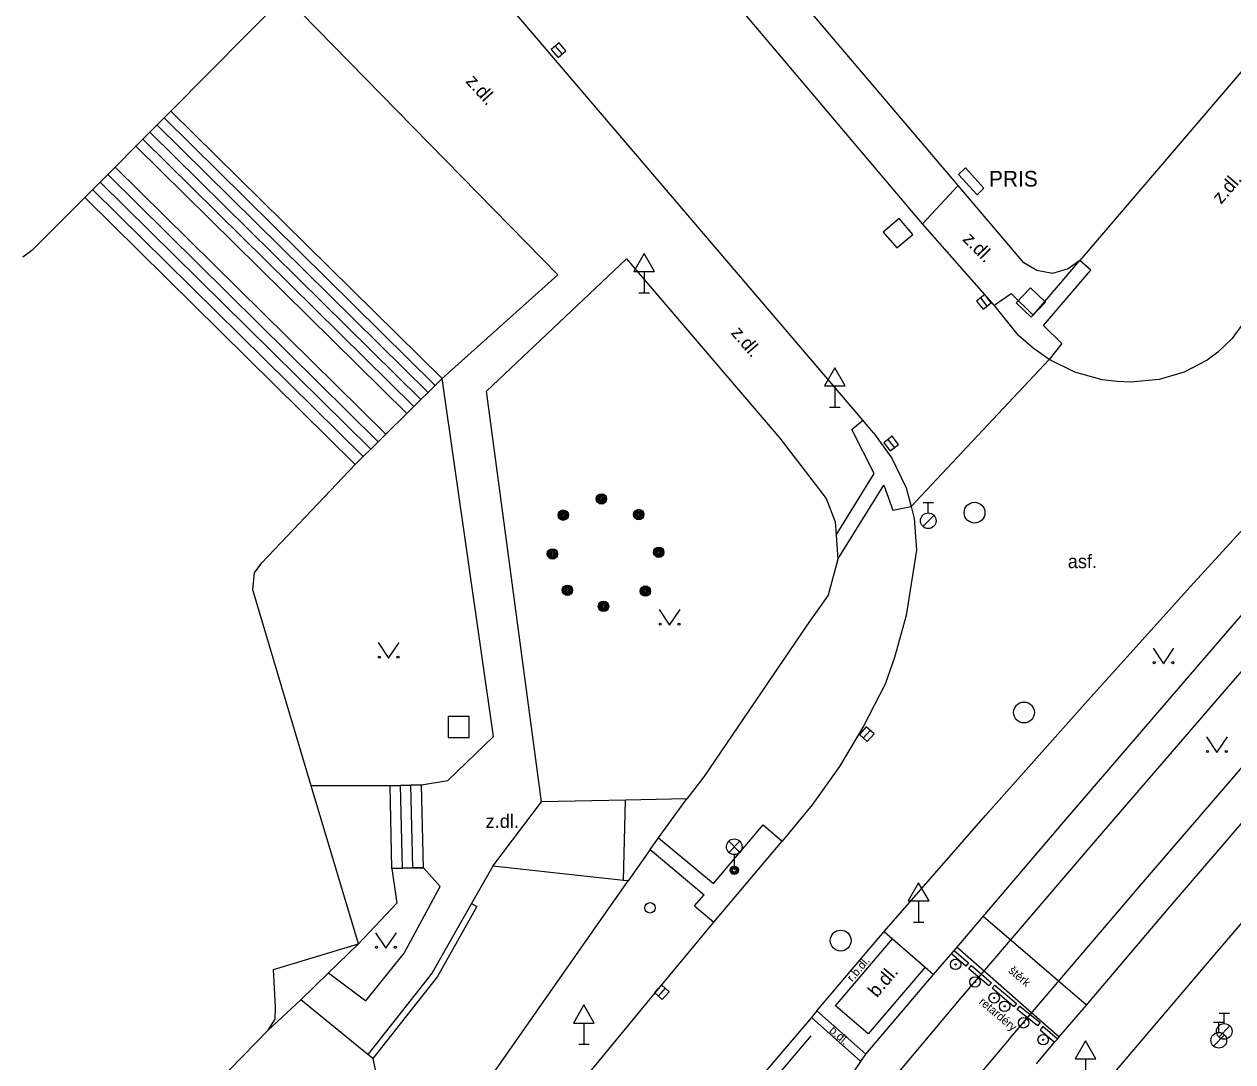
# Model space of a CAD drawing. Extents: x -598932 to -598196, y -1162207 to -1161504.
# Drawn here: x -598659.5 to -598601.6, y -1161793.1 to -1161743.4 of the extents above; entities that cross this region are included whole.
import ezdxf

# ---------------------------------------------------------------- set-up
doc = ezdxf.new("R2010")
doc.units = 0
for name, color, linetype in [('kanalizace - povrch.  znaky - skut. velikost', 7, 'Continuous'), ('Level 25', 7, 'Continuous'), ('Level 26', 7, 'Continuous'), ('Level 27', 7, 'Continuous'), ('Level 28', 7, 'Continuous'), ('Level 33', 7, 'Continuous'), ('Level 34', 7, 'Continuous'), ('Level 36', 7, 'Continuous'), ('silnoproud - povrch.  znaky a  RIS  skut. velikost', 7, 'Continuous'), ('specificka linie pasportu komunikaci', 7, 'Continuous'), ('TM - budovy zdene_ betonove - NP', 7, 'Continuous'), ('TM - budovy zdene_ betonove - VP', 7, 'Continuous'), ('TM - chodniky - VP', 7, 'Continuous'), ('TM - horni hrana svahu', 7, 'Continuous'), ('TM - komunikace - VP', 7, 'Continuous'), ('TM - letecke snimky - pomocna linie', 7, 'Continuous'), ('TM - MHD - osa koleji', 7, 'Continuous'), ('TM - plot dreveny_ kovovy - VP', 7, 'Continuous'), ('TM - popis objektu', 7, 'Continuous'), ('TM - popis povrchu', 7, 'Continuous'), ('TM - poznamka', 7, 'Continuous'), ('TM - rozhrani mezi zpev. plochami mezi sebou - VP', 7, 'Continuous'), ('TM - rozhrani ploch obecne - VP', 7, 'Continuous'), ('TM - schody - VP', 7, 'Continuous'), ('TM - zabradli - VP', 7, 'Continuous')]:
    doc.layers.add(name, color=color, linetype=linetype)

msp = doc.modelspace()

# ---------------------------------------------------------------- linework, layer by layer
at = {"layer": 'kanalizace - povrch.  znaky - skut. velikost'}
for points in [[(-598615.08, -1161787.94), (-598614.95, -1161787.79)], [(-598614.4, -1161788.53), (-598615.08, -1161787.94)], [(-598614.95, -1161787.79), (-598614.27, -1161788.38)], [(-598614.27, -1161788.38), (-598614.4, -1161788.53)], [(-598614.26, -1161788.66), (-598614.13, -1161788.51)], [(-598613.29, -1161789.48), (-598614.26, -1161788.66)], [(-598614.13, -1161788.51), (-598613.16, -1161789.33)], [(-598613.16, -1161789.33), (-598613.29, -1161789.48)], [(-598613.13, -1161789.59), (-598613, -1161789.44)], [(-598612.1, -1161790.48), (-598613.13, -1161789.59)], [(-598613, -1161789.44), (-598611.97, -1161790.33)], [(-598611.97, -1161790.33), (-598612.1, -1161790.48)], [(-598611.94, -1161790.61), (-598611.81, -1161790.45)], [(-598611.81, -1161790.45), (-598610.84, -1161791.23)], [(-598610.97, -1161791.39), (-598611.94, -1161790.61)], [(-598610.84, -1161791.23), (-598610.97, -1161791.39)], [(-598610.7, -1161791.43), (-598610.83, -1161791.58)], [(-598610.83, -1161791.58), (-598610.14, -1161792.18)], [(-598610.01, -1161792.03), (-598610.7, -1161791.43)]]:
    msp.add_lwpolyline(points, dxfattribs=at)
at = {"layer": 'Level 25'}
for centre, radius in [((-598631.87, -1161766.14), 0.25), ((-598631.87, -1161766.14), 0.2), ((-598631.87, -1161766.14), 0.15), ((-598631.87, -1161766.14), 0.1), ((-598631.87, -1161766.14), 0.05), ((-598633.7, -1161766.92), 0.25), ((-598633.7, -1161766.92), 0.2), ((-598633.7, -1161766.92), 0.15), ((-598633.7, -1161766.92), 0.1), ((-598630.08, -1161766.89), 0.25), ((-598630.08, -1161766.89), 0.2), ((-598630.08, -1161766.89), 0.15), ((-598630.08, -1161766.89), 0.1), ((-598633.7, -1161766.92), 0.05), ((-598630.08, -1161766.89), 0.05), ((-598634.22, -1161768.78), 0.25), ((-598629.12, -1161768.7), 0.25), ((-598629.12, -1161768.7), 0.2), ((-598629.12, -1161768.7), 0.15), ((-598634.22, -1161768.78), 0.2), ((-598634.22, -1161768.78), 0.15), ((-598634.22, -1161768.78), 0.1), ((-598634.22, -1161768.78), 0.05), ((-598629.12, -1161768.7), 0.1), ((-598629.12, -1161768.7), 0.05), ((-598633.5, -1161770.52), 0.25), ((-598633.5, -1161770.52), 0.2), ((-598633.5, -1161770.52), 0.15), ((-598633.5, -1161770.52), 0.1), ((-598633.5, -1161770.52), 0.05), ((-598629.76, -1161770.56), 0.25), ((-598629.76, -1161770.56), 0.2), ((-598629.76, -1161770.56), 0.15), ((-598629.76, -1161770.56), 0.1), ((-598629.76, -1161770.56), 0.05), ((-598631.77, -1161771.29), 0.25), ((-598631.77, -1161771.29), 0.2), ((-598631.77, -1161771.29), 0.15), ((-598631.77, -1161771.29), 0.1), ((-598631.77, -1161771.29), 0.05), ((-598614.89, -1161788.45), 0.25), ((-598614.89, -1161788.45), 0.0303), ((-598613.96, -1161789.29), 0.25), ((-598613.96, -1161789.29), 0.0303), ((-598613.04, -1161790.06), 0.25), ((-598613.04, -1161790.06), 0.0303), ((-598612.54, -1161790.46), 0.25), ((-598612.54, -1161790.46), 0.0303), ((-598611.63, -1161791.25), 0.25), ((-598611.63, -1161791.25), 0.0303), ((-598610.69, -1161792.06), 0.25), ((-598610.69, -1161792.06), 0.0303)]:
    msp.add_circle(centre, radius, dxfattribs=at)
at = {"layer": 'Level 26'}
for points in [[(-598618.355, -1161753.351), (-598617.709, -1161754.115), (-598616.945, -1161753.469), (-598617.591, -1161752.705)], [(-598611.987, -1161756.741), (-598611.269, -1161757.437), (-598610.573, -1161756.719), (-598611.291, -1161756.023)], [(-598639.21, -1161777.57), (-598638.21, -1161777.57), (-598638.21, -1161776.57), (-598639.21, -1161776.57)]]:
    msp.add_lwpolyline(points, close=True, dxfattribs=at)
at = {"layer": 'Level 27'}
for p, q in [((-598634.082, -1161744.44), (-598633.758, -1161744.82)), ((-598613.376, -1161756.897), (-598613.684, -1161756.503)), ((-598618.134, -1161763.293), (-598617.826, -1161763.687)), ((-598619.317, -1161777.606), (-598618.983, -1161777.234)), ((-598629.137, -1161789.966), (-598628.803, -1161789.594))]:
    msp.add_line(p, q, dxfattribs=at)
for points in [[(-598634.272, -1161744.602), (-598633.948, -1161744.982), (-598633.568, -1161744.658), (-598633.892, -1161744.278)], [(-598613.179, -1161756.744), (-598613.486, -1161756.349), (-598613.881, -1161756.656), (-598613.574, -1161757.051)], [(-598618.331, -1161763.446), (-598618.024, -1161763.841), (-598617.629, -1161763.534), (-598617.936, -1161763.139)], [(-598619.131, -1161777.773), (-598618.797, -1161777.401), (-598619.169, -1161777.067), (-598619.503, -1161777.439)], [(-598628.951, -1161790.133), (-598628.617, -1161789.761), (-598628.989, -1161789.427), (-598629.323, -1161789.799)]]:
    msp.add_lwpolyline(points, close=True, dxfattribs=at)
for centre in [(-598613.98, -1161766.8), (-598611.61, -1161776.38), (-598620.4, -1161787.31)]:
    msp.add_circle(centre, 0.5, dxfattribs=at)
at = {"layer": 'Level 28'}
for p, q in [((-598616.45, -1161766.315), (-598615.95, -1161766.315)), ((-598616.2, -1161766.815), (-598616.2, -1161766.315)), ((-598616.458, -1161767.462), (-598615.928, -1161766.932)), ((-598602.26, -1161790.785), (-598601.76, -1161790.785)), ((-598602.01, -1161791.285), (-598602.01, -1161790.785)), ((-598602.52, -1161791.215), (-598602.02, -1161791.215)), ((-598602.27, -1161791.715), (-598602.27, -1161791.215)), ((-598602.268, -1161791.932), (-598601.738, -1161791.402)), ((-598602.528, -1161792.362), (-598601.998, -1161791.832))]:
    msp.add_line(p, q, dxfattribs=at)
for centre, radius in [((-598616.2, -1161767.19), 0.375), ((-598629.54, -1161785.74), 0.25), ((-598602.27, -1161792.09), 0.375), ((-598602.01, -1161791.66), 0.375)]:
    msp.add_circle(centre, radius, dxfattribs=at)
at = {"layer": 'Level 33'}
for p, q in [((-598625.765, -1161783.08), (-598625.235, -1161782.55)), ((-598625.765, -1161782.55), (-598625.235, -1161783.08)), ((-598625.5, -1161783.19), (-598625.5, -1161783.94))]:
    msp.add_line(p, q, dxfattribs=at)
for centre, radius in [((-598625.5, -1161782.815), 0.375), ((-598625.5, -1161783.94), 0.2), ((-598625.5, -1161783.94), 0.145), ((-598625.5, -1161783.94), 0.0876)]:
    msp.add_circle(centre, radius, dxfattribs=at)
at = {"layer": 'Level 34'}
for p, q in [((-598629.82, -1161755.242), (-598629.82, -1161756.26)), ((-598630.07, -1161756.26), (-598629.57, -1161756.26)), ((-598620.68, -1161760.722), (-598620.68, -1161761.74)), ((-598620.93, -1161761.74), (-598620.43, -1161761.74)), ((-598616.66, -1161785.402), (-598616.66, -1161786.42)), ((-598616.91, -1161786.42), (-598616.41, -1161786.42)), ((-598632.71, -1161791.262), (-598632.71, -1161792.28)), ((-598632.96, -1161792.28), (-598632.46, -1161792.28)), ((-598608.66, -1161792.982), (-598608.66, -1161794))]:
    msp.add_line(p, q, dxfattribs=at)
for points in [[(-598630.32, -1161755.242), (-598629.32, -1161755.242), (-598629.82, -1161754.376)], [(-598621.18, -1161760.722), (-598620.18, -1161760.722), (-598620.68, -1161759.856)], [(-598617.16, -1161785.402), (-598616.16, -1161785.402), (-598616.66, -1161784.536)], [(-598633.21, -1161791.262), (-598632.21, -1161791.262), (-598632.71, -1161790.396)], [(-598609.16, -1161792.982), (-598608.16, -1161792.982), (-598608.66, -1161792.116)]]:
    msp.add_lwpolyline(points, close=True, dxfattribs=at)
at = {"layer": 'Level 36'}
for points in [[(-598629.1, -1161771.44), (-598628.6, -1161772.19), (-598628.1, -1161771.44)], [(-598642.57, -1161773.03), (-598642.07, -1161773.78), (-598641.57, -1161773.03)], [(-598605.42, -1161773.29), (-598604.92, -1161774.04), (-598604.42, -1161773.29)], [(-598602.86, -1161777.55), (-598602.36, -1161778.3), (-598601.86, -1161777.55)], [(-598642.7, -1161786.93), (-598642.2, -1161787.68), (-598641.7, -1161786.93)]]:
    msp.add_lwpolyline(points, dxfattribs=at)
for centre in [(-598629.05, -1161772.14), (-598628.151, -1161772.14), (-598642.52, -1161773.73), (-598641.621, -1161773.73), (-598605.37, -1161773.99), (-598604.471, -1161773.99), (-598602.81, -1161778.25), (-598601.911, -1161778.25), (-598642.65, -1161787.63), (-598641.751, -1161787.63)]:
    msp.add_circle(centre, 0.05, dxfattribs=at)
at = {"layer": 'silnoproud - povrch.  znaky a  RIS  skut. velikost'}
for points in [[(-598614.75, -1161750.59), (-598614.42, -1161750.28)], [(-598613.86, -1161751.56), (-598614.75, -1161750.59)], [(-598614.42, -1161750.28), (-598613.53, -1161751.25)], [(-598613.53, -1161751.25), (-598613.86, -1161751.56)]]:
    msp.add_lwpolyline(points, dxfattribs=at)
at = {"layer": 'specificka linie pasportu komunikaci'}
for points in [[(-598617.023, -1161766.505), (-598610.41, -1161759.46)], [(-598637.07, -1161783.75), (-598634.74, -1161780.66)], [(-598630.809, -1161784.425), (-598630.717, -1161780.573)], [(-598629.13, -1161782.38), (-598628.454, -1161781.451), (-598627.77, -1161780.51)], [(-598629.53, -1161782.95), (-598630.58, -1161784.45)]]:
    msp.add_lwpolyline(points, dxfattribs=at)
at = {"layer": 'TM - budovy zdene_ betonove - NP'}
for points in [[(-598647.59, -1161788.69), (-598643.52, -1161787.47)], [(-598647.49, -1161790.48), (-598647.59, -1161788.69)], [(-598647.51, -1161791.08), (-598647.49, -1161790.48)], [(-598647.85, -1161791.6), (-598647.51, -1161791.08)]]:
    msp.add_lwpolyline(points, dxfattribs=at)
at = {"layer": 'TM - budovy zdene_ betonove - VP'}
for points in [[(-598652.52, -1161747.55), (-598647.04, -1161742.03)], [(-598654.19, -1161749.24), (-598652.52, -1161747.55)], [(-598655.18, -1161750.24), (-598654.19, -1161749.24)], [(-598656.63, -1161751.69), (-598655.18, -1161750.24)], [(-598656.63, -1161751.69), (-598659.17, -1161754.23)], [(-598643.67, -1161764.49), (-598656.63, -1161751.69)], [(-598659.17, -1161754.23), (-598659.61, -1161754.55)], [(-598648.15, -1161769.2), (-598643.67, -1161764.49)], [(-598648.59, -1161770.5), (-598648.51, -1161769.69)], [(-598648.51, -1161769.69), (-598648.15, -1161769.2)], [(-598643.52, -1161787.47), (-598645.79, -1161779.89), (-598648.59, -1161770.5)], [(-598644.95, -1161788.86), (-598643.52, -1161787.47)], [(-598646.28, -1161790.15), (-598644.95, -1161788.86)], [(-598647.85, -1161791.6), (-598646.28, -1161790.15)], [(-598675.63, -1161820.07), (-598672.59, -1161816.96), (-598671.2, -1161815.54), (-598669.28, -1161813.57), (-598647.85, -1161791.6)]]:
    msp.add_lwpolyline(points, dxfattribs=at)
at = {"layer": 'TM - chodniky - VP'}
for points in [[(-598614.77, -1161751.12), (-598634.5, -1161727.89), (-598635.04, -1161725.66), (-598632.45, -1161722), (-598631.8, -1161722.02), (-598613.1, -1161722.64)], [(-598633.96, -1161755.4), (-598647.04, -1161742.03)], [(-598600.45, -1161744.8), (-598608.93, -1161754.71)], [(-598611.61, -1161754.82), (-598614.77, -1161751.12)], [(-598632.75, -1161756.6), (-598630.67, -1161754.63)], [(-598630.67, -1161754.63), (-598623.31, -1161763.23), (-598621.1, -1161766.12)], [(-598608.93, -1161754.71), (-598609.49, -1161755.12), (-598610.25, -1161755.34), (-598611, -1161755.19), (-598611.61, -1161754.82)], [(-598637.38, -1161760.97), (-598632.75, -1161756.6)], [(-598640.5, -1161779.85), (-598639.23, -1161779.64), (-598637.04, -1161777.53), (-598639.5, -1161760.37)], [(-598639.5, -1161760.37), (-598639.84, -1161760.7)], [(-598639.84, -1161760.7), (-598640.18, -1161761.04)], [(-598621, -1161770.76), (-598622.03, -1161772.23), (-598626.96, -1161779.46), (-598627.77, -1161780.51), (-598630.717, -1161780.573), (-598634.74, -1161780.66), (-598637.38, -1161760.97)], [(-598640.52, -1161761.37), (-598640.86, -1161761.71)], [(-598640.18, -1161761.04), (-598640.52, -1161761.37)], [(-598642.2, -1161763.04), (-598641.2, -1161762.05)], [(-598640.86, -1161761.71), (-598641.2, -1161762.05)], [(-598642.2, -1161763.04), (-598642.57, -1161763.4)], [(-598642.93, -1161763.75), (-598643.29, -1161764.11)], [(-598642.57, -1161763.4), (-598642.93, -1161763.75)], [(-598643.29, -1161764.11), (-598643.67, -1161764.49)], [(-598621.1, -1161766.12), (-598620.67, -1161767.24), (-598620.62, -1161767.88), (-598620.53, -1161769.03), (-598621, -1161770.76)], [(-598641.5, -1161779.88), (-598642, -1161779.89)], [(-598641.91, -1161783.85), (-598642, -1161779.89)], [(-598641, -1161779.86), (-598641.5, -1161779.88)], [(-598640.5, -1161779.85), (-598641, -1161779.86)], [(-598644.95, -1161788.86), (-598643.17, -1161790.19), (-598641.33, -1161787.92), (-598639.6, -1161784.71), (-598640.4, -1161783.82)], [(-598641.91, -1161783.85), (-598641.41, -1161783.84)], [(-598641.75, -1161800.14), (-598640.54, -1161798.67), (-598632.73, -1161787.5), (-598630.58, -1161784.45), (-598630.809, -1161784.425), (-598637.07, -1161783.75), (-598638.1, -1161785.53)], [(-598641.41, -1161783.84), (-598640.91, -1161783.83)], [(-598640.91, -1161783.83), (-598640.4, -1161783.82)], [(-598638.1, -1161785.53), (-598639.98, -1161788.86), (-598643.07, -1161792.77)], [(-598618.31, -1161786.87), (-598617.92, -1161787.22), (-598616.35, -1161788.59), (-598615.95, -1161788.94)], [(-598643.07, -1161792.77), (-598646.28, -1161790.15)]]:
    msp.add_lwpolyline(points, dxfattribs=at)
at = {"layer": 'TM - horni hrana svahu'}
msp.add_lwpolyline([(-598642.83, -1161792.96), (-598642.66, -1161793.81), (-598648.54, -1161797.91), (-598648.92, -1161799.03), (-598654.61, -1161807.89), (-598659.21, -1161812.68), (-598663, -1161816.82)], dxfattribs=at)
at = {"layer": 'TM - komunikace - VP'}
for points in [[(-598616.47, -1161752.96), (-598635.09, -1161730.94), (-598645.92, -1161718.75)], [(-598618.82, -1161762.97), (-598619.341, -1161762.36), (-598636.29, -1161742.51), (-598649.02, -1161727.51)], [(-598613.04, -1161756.86), (-598616.47, -1161752.96)], [(-598610.41, -1161759.46), (-598611.17, -1161758.92), (-598611.87, -1161758.31), (-598613.04, -1161756.86)], [(-598601.09, -1161757.7), (-598601.64, -1161758.47), (-598602.32, -1161759.11), (-598602.82, -1161759.49), (-598603.93, -1161760.07), (-598605.13, -1161760.41), (-598606.49, -1161760.55), (-598607.14, -1161760.52), (-598607.86, -1161760.43), (-598609.18, -1161760.06), (-598610.41, -1161759.46)], [(-598618.82, -1161762.97), (-598617.95, -1161764.19), (-598617.26, -1161765.61), (-598617.023, -1161766.505), (-598616.87, -1161767.08), (-598616.76, -1161768.6), (-598617.26, -1161771.73), (-598617.5, -1161772.59), (-598617.82, -1161773.74), (-598618.27, -1161775.02), (-598619.3, -1161777.03), (-598620.46, -1161778.96), (-598621.77, -1161780.8), (-598623.2, -1161782.54)], [(-598618.31, -1161786.87), (-598613.46, -1161781.32), (-598608.57, -1161775.82), (-598603.63, -1161770.34), (-598598.66, -1161764.91)], [(-598615.95, -1161788.94), (-598614.82, -1161787.62), (-598613.57, -1161786.15), (-598609.6, -1161781.51), (-598603.23, -1161774.1), (-598596.85, -1161766.7)], [(-598611.01, -1161793.21), (-598610.14, -1161792.18), (-598610.01, -1161792.03), (-598609.92, -1161791.92), (-598608.62, -1161790.4), (-598604.7, -1161785.79), (-598598.35, -1161778.4), (-598591.98, -1161771.04)], [(-598608.62, -1161795.21), (-598602.27, -1161787.76), (-598595.91, -1161780.33), (-598589.53, -1161772.9)], [(-598626.48, -1161786.42), (-598623.2, -1161782.54)], [(-598652.83, -1161818.34), (-598643.99, -1161807.66), (-598629.44, -1161789.99), (-598626.48, -1161786.42)], [(-598621.54, -1161790.68), (-598618.31, -1161786.87)], [(-598621.44, -1161796.08), (-598619.43, -1161793.1), (-598619.19, -1161792.75), (-598615.95, -1161788.94)], [(-598621.54, -1161790.68), (-598621.68, -1161790.85), (-598621.8, -1161790.99), (-598624.29, -1161793.92), (-598629.23, -1161799.87), (-598635.97, -1161808.1), (-598643.76, -1161817.63), (-598652.55, -1161828.34), (-598661.37, -1161839.11), (-598670.16, -1161849.82)]]:
    msp.add_lwpolyline(points, dxfattribs=at)
at = {"layer": 'TM - letecke snimky - pomocna linie'}
msp.add_lwpolyline([(-598642, -1161779.89), (-598645.79, -1161779.89)], dxfattribs=at)
at = {"layer": 'TM - MHD - osa koleji'}
for points in [[(-598614.62, -1161790.06), (-598608.27, -1161782.64), (-598601.9, -1161775.25), (-598595.5, -1161767.89)], [(-598612.31, -1161792.02), (-598606, -1161784.62), (-598599.65, -1161777.25), (-598593.26, -1161769.91)], [(-598625.48, -1161802.99), (-598614.62, -1161790.06)], [(-598623.1, -1161804.81), (-598612.31, -1161792.03)]]:
    msp.add_lwpolyline(points, dxfattribs=at)
at = {"layer": 'TM - plot dreveny_ kovovy - VP'}
msp.add_lwpolyline([(-598633.96, -1161755.4), (-598639.5, -1161760.37)], dxfattribs=at)
at = {"layer": 'TM - rozhrani mezi zpev. plochami mezi sebou - VP'}
for points in [[(-598614.77, -1161751.12), (-598616.47, -1161752.96)], [(-598611.17, -1161757.33), (-598608.93, -1161754.71)], [(-598610.67, -1161757.83), (-598608.4, -1161755.17)], [(-598608.4, -1161755.17), (-598608.93, -1161754.71)], [(-598613.04, -1161756.86), (-598612.22, -1161756.29)], [(-598612.22, -1161756.29), (-598611.17, -1161757.33)], [(-598610.67, -1161757.83), (-598609.8, -1161758.69)], [(-598609.8, -1161758.69), (-598610.41, -1161759.46)], [(-598620.62, -1161767.88), (-598618.801, -1161764.921), (-598619.87, -1161762.82), (-598619.341, -1161762.36)], [(-598620.53, -1161769.03), (-598618.328, -1161765.484), (-598617.898, -1161766.684), (-598617.023, -1161766.505)], [(-598626.5, -1161784.58), (-598624.12, -1161781.76)], [(-598624.12, -1161781.76), (-598623.2, -1161782.54)], [(-598629.13, -1161782.38), (-598626.5, -1161784.58)], [(-598629.53, -1161782.95), (-598626.95, -1161785.11)], [(-598627.4, -1161785.65), (-598626.95, -1161785.11)], [(-598627.4, -1161785.65), (-598626.48, -1161786.42)], [(-598616.35, -1161788.59), (-598619.08, -1161791.78), (-598620.64, -1161790.43), (-598617.92, -1161787.22)], [(-598621.8, -1161790.99), (-598619.43, -1161793.1)], [(-598621.54, -1161790.68), (-598619.19, -1161792.75)]]:
    msp.add_lwpolyline(points, dxfattribs=at)
at = {"layer": 'TM - rozhrani ploch obecne - VP'}
for points in [[(-598652.52, -1161747.55), (-598639.5, -1161760.37)], [(-598641.2, -1161762.05), (-598654.19, -1161749.24)], [(-598655.18, -1161750.24), (-598642.2, -1161763.04)], [(-598641.41, -1161783.84), (-598641.5, -1161779.88)], [(-598640.91, -1161783.83), (-598641, -1161779.86)], [(-598640.4, -1161783.82), (-598640.5, -1161779.85)], [(-598629.53, -1161782.95), (-598629.13, -1161782.38)], [(-598641.91, -1161783.85), (-598641.68, -1161785.51), (-598643.52, -1161787.47)], [(-598638.1, -1161785.53), (-598637.84, -1161785.68), (-598639.73, -1161789.03), (-598642.83, -1161792.96)], [(-598608.62, -1161790.4), (-598613.57, -1161786.15)], [(-598614.82, -1161787.62), (-598609.92, -1161791.92)], [(-598642.83, -1161792.96), (-598643.07, -1161792.77)]]:
    msp.add_lwpolyline(points, dxfattribs=at)
at = {"layer": 'TM - schody - VP'}
for points in [[(-598640.18, -1161761.04), (-598653.18, -1161748.22)], [(-598639.84, -1161760.7), (-598652.84, -1161747.88)], [(-598640.52, -1161761.37), (-598653.52, -1161748.56)], [(-598640.86, -1161761.71), (-598653.86, -1161748.9)], [(-598655.54, -1161750.6), (-598642.57, -1161763.4)], [(-598655.9, -1161750.96), (-598642.93, -1161763.75)], [(-598656.26, -1161751.32), (-598643.29, -1161764.11)]]:
    msp.add_lwpolyline(points, dxfattribs=at)
at = {"layer": 'TM - zabradli - VP'}
for points in [[(-598642, -1161779.89), (-598641.5, -1161779.88)], [(-598641.5, -1161779.88), (-598641, -1161779.86)], [(-598641, -1161779.86), (-598640.5, -1161779.85)], [(-598644.95, -1161788.86), (-598643.17, -1161790.19), (-598641.33, -1161787.92), (-598639.6, -1161784.71), (-598640.4, -1161783.82)], [(-598641.41, -1161783.84), (-598641.91, -1161783.85)], [(-598640.91, -1161783.83), (-598641.41, -1161783.84)], [(-598640.4, -1161783.82), (-598640.91, -1161783.83)], [(-598643.07, -1161792.77), (-598646.28, -1161790.15)], [(-598624.21, -1161794.71), (-598621.82, -1161791.87)]]:
    msp.add_lwpolyline(points, dxfattribs=at)

# ---------------------------------------------------------------- texts
at = {"layer": 'TM - popis objektu'}
msp.add_text('PRIS', height=0.75, dxfattribs=at).set_placement((-598613.29, -1161751.17))
at = {"layer": 'TM - popis povrchu'}
for s, height, rotation, p in [('z.dl.', 0.65, 312.1, (-598638.41, -1161746.15)), ('z.dl.', 0.65, 49.45, (-598602.16, -1161752.05)), ('z.dl.', 0.65, 314.63, (-598614.59, -1161753.73)), ('z.dl.', 0.65, 310.56, (-598625.69, -1161758.2)), ('r.b.dl.', 0.4, 49.58987, (-598619.84, -1161789.31)), ('b.dl.', 0.65, 49.69345, (-598618.66, -1161790.08)), ('štěrk', 0.4, 319.44486, (-598612.39, -1161788.8)), ('b.dl.', 0.4, 319, (-598620.98, -1161791.67))]:
    msp.add_text(s, height=height, rotation=rotation, dxfattribs=at).set_placement(p)
for s, p in [('asf.', (-598609.51, -1161769.46)), ('z.dl.', (-598637.42, -1161781.91))]:
    msp.add_text(s, height=0.65, dxfattribs=at).set_placement(p)
at = {"layer": 'TM - poznamka'}
msp.add_text('retardéry', height=0.4, rotation=320, dxfattribs=at).set_placement((-598613.8, -1161790.3))

doc.saveas('drawing.dxf')
